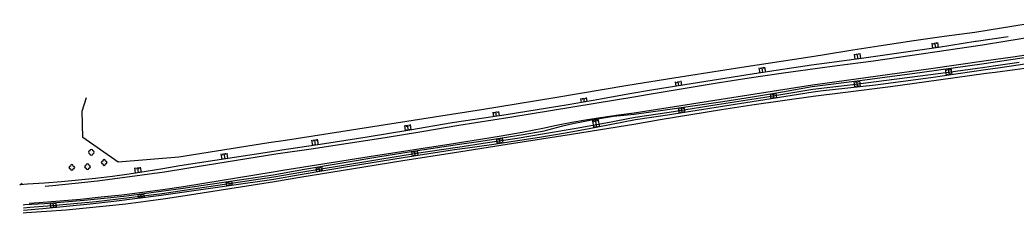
# Model space of a CAD drawing. Extents: x -544674 to -541478, y -1199076 to -1195527.
# Drawn here: x -543961.2 to -543615, y -1198351.7 to -1198284.5 of the extents above; entities that cross this region are included whole.
import ezdxf

# ---------------------------------------------------------------- set-up
doc = ezdxf.new("R2010")
doc.units = 0
for name, color, linetype in [('ROZHRANÍ_PLOCH', 7, 'Continuous'), ('VÝŠKOPIS', 7, 'Continuous'), ('ZELEŇ', 7, 'Continuous'), ('ZN_DOPLŇKOVÉ', 7, 'Continuous')]:
    doc.layers.add(name, color=color, linetype=linetype)

msp = doc.modelspace()

# ---------------------------------------------------------------- linework, layer by layer
at = {"layer": 'ROZHRANÍ_PLOCH'}
for points in [[(-543952.42, -1198342.4), (-543949.84, -1198342.15), (-543942.05, -1198341.35), (-543934.27, -1198340.46), (-543926.5, -1198339.5), (-543918.74, -1198338.45), (-543910.99, -1198337.33), (-543903.25, -1198336.13), (-543872.24, -1198331.13), (-543859.97, -1198329.36), (-543847.13, -1198327.43), (-543834.31, -1198325.42), (-543821.5, -1198323.33), (-543808.7, -1198321.16), (-543790.88, -1198318.32), (-543768.98, -1198314.75), (-543747.09, -1198311.11), (-543743.24, -1198310.44), (-543731.41, -1198308.45), (-543719.56, -1198306.54), (-543707.7, -1198304.71), (-543695.83, -1198302.96), (-543683.95, -1198301.28), (-543677.19, -1198300.41), (-543664.54, -1198298.72), (-543651.91, -1198296.95), (-543639.28, -1198295.1), (-543626.67, -1198293.17), (-543618.18, -1198291.81), (-543598.84, -1198288.64)], [(-543606.88, -1198296.09), (-543616.09, -1198297.44), (-543625.31, -1198298.71), (-543626.13, -1198298.82), (-543644.55, -1198301.52), (-543662.98, -1198304.15), (-543681.42, -1198306.7), (-543685.73, -1198307.28), (-543747.74, -1198316.91), (-543753.16, -1198317.63), (-543758.56, -1198318.43), (-543763.95, -1198319.31), (-543769.34, -1198320.26), (-543774.7, -1198321.3), (-543779.49, -1198322.29), (-543786.7, -1198323.66), (-543793.92, -1198324.96), (-543801.16, -1198326.17), (-543808.41, -1198327.3), (-543809.85, -1198327.52), (-543839.84, -1198332.19), (-543869.81, -1198336.94), (-543873.22, -1198337.48), (-543904.39, -1198342.57), (-543911.52, -1198343.6), (-543918.66, -1198344.56), (-543925.81, -1198345.44), (-543932.97, -1198346.23), (-543940.13, -1198346.95), (-543947.31, -1198347.59), (-543954.49, -1198348.14), (-543958.04, -1198348.39)]]:
    msp.add_lwpolyline(points, dxfattribs=at)
at = {"layer": 'VÝŠKOPIS'}
for points in [[(-543644.28, -1198292.65), (-543644.01, -1198294.4)], [(-543643.78, -1198292.58), (-543643.72, -1198292.98)], [(-543643.55, -1198294.1), (-543643.52, -1198294.33)], [(-543643.29, -1198292.5), (-543643.02, -1198294.25)], [(-543642.79, -1198292.43), (-543642.73, -1198292.84)], [(-543642.56, -1198293.95), (-543642.53, -1198294.18)], [(-543642.29, -1198292.36), (-543642.03, -1198294.1)], [(-543671.26, -1198296.43), (-543671, -1198298.29)], [(-543670.76, -1198296.37), (-543670.71, -1198296.72)], [(-543670.54, -1198298), (-543670.51, -1198298.22)], [(-543670.27, -1198296.3), (-543670.01, -1198298.16)], [(-543669.77, -1198296.23), (-543669.72, -1198296.59)], [(-543669.55, -1198297.87), (-543669.52, -1198298.09)], [(-543669.27, -1198296.17), (-543669.02, -1198298.02)], [(-543704.35, -1198301.24), (-543704.07, -1198303.03)], [(-543703.85, -1198301.16), (-543703.79, -1198301.54)], [(-543703.36, -1198301.08), (-543703.09, -1198302.88)], [(-543702.87, -1198301), (-543702.81, -1198301.39)], [(-543702.37, -1198300.92), (-543702.1, -1198302.73)], [(-543639.57, -1198301.6), (-543639.25, -1198303.9)], [(-543639.07, -1198301.53), (-543638.99, -1198302.13)], [(-543638.58, -1198301.46), (-543638.26, -1198303.76)], [(-543638.08, -1198301.4), (-543638, -1198301.99)], [(-543637.59, -1198301.33), (-543637.27, -1198303.62)], [(-543703.62, -1198302.68), (-543703.58, -1198302.96)], [(-543702.63, -1198302.53), (-543702.59, -1198302.81)], [(-543638.82, -1198303.36), (-543638.75, -1198303.83)], [(-543637.83, -1198303.22), (-543637.76, -1198303.69)], [(-543733.5, -1198306.1), (-543733.25, -1198307.62)], [(-543733, -1198306.01), (-543732.94, -1198306.38)], [(-543732.8, -1198307.31), (-543732.76, -1198307.54)], [(-543732.51, -1198305.93), (-543732.27, -1198307.46)], [(-543732.02, -1198305.84), (-543731.96, -1198306.22)], [(-543731.81, -1198307.16), (-543731.77, -1198307.38)], [(-543731.52, -1198305.76), (-543731.28, -1198307.3)], [(-543671.38, -1198305.83), (-543671.12, -1198308.04)], [(-543670.87, -1198305.76), (-543670.81, -1198306.28)], [(-543670.68, -1198307.48), (-543670.62, -1198307.98)], [(-543670.39, -1198305.7), (-543670.13, -1198307.92)], [(-543669.89, -1198305.63), (-543669.83, -1198306.17)], [(-543669.69, -1198307.37), (-543669.63, -1198307.86)], [(-543669.39, -1198305.57), (-543669.13, -1198307.81)], [(-543766.33, -1198311.87), (-543766.09, -1198313.24)], [(-543765.83, -1198311.79), (-543765.76, -1198312.19)], [(-543765.34, -1198311.71), (-543765.1, -1198313.07)], [(-543764.85, -1198311.62), (-543764.78, -1198312.02)], [(-543764.35, -1198311.54), (-543764.12, -1198312.9)], [(-543700.47, -1198310.22), (-543700.18, -1198312.02)], [(-543699.97, -1198310.14), (-543699.9, -1198310.62)], [(-543699.76, -1198311.5), (-543699.69, -1198311.94)], [(-543699.48, -1198310.06), (-543699.19, -1198311.86)], [(-543698.99, -1198309.97), (-543698.91, -1198310.47)], [(-543698.77, -1198311.35), (-543698.7, -1198311.78)], [(-543698.5, -1198309.89), (-543698.2, -1198311.7)], [(-543765.63, -1198312.94), (-543765.6, -1198313.15)], [(-543764.65, -1198312.76), (-543764.61, -1198312.98)], [(-543732.4, -1198315.18), (-543732.11, -1198317.04)], [(-543731.9, -1198315.11), (-543731.82, -1198315.59)], [(-543731.4, -1198315.04), (-543731.12, -1198316.89)], [(-543730.91, -1198314.97), (-543730.84, -1198315.44)], [(-543730.41, -1198314.9), (-543730.13, -1198316.73)], [(-543796.89, -1198316.63), (-543796.65, -1198318.22)], [(-543796.4, -1198316.56), (-543796.33, -1198317)], [(-543796.19, -1198317.9), (-543796.16, -1198318.14)], [(-543795.9, -1198316.49), (-543795.66, -1198318.07)], [(-543795.41, -1198316.42), (-543795.34, -1198316.85)], [(-543795.2, -1198317.75), (-543795.17, -1198317.99)], [(-543794.91, -1198316.35), (-543794.67, -1198317.92)], [(-543762.3, -1198319.22), (-543761.77, -1198322.13)], [(-543761.8, -1198319.13), (-543761.66, -1198319.92)], [(-543761.32, -1198319.04), (-543760.78, -1198321.94)], [(-543760.82, -1198318.96), (-543760.68, -1198319.74)], [(-543760.33, -1198318.88), (-543759.8, -1198321.76)], [(-543731.69, -1198316.49), (-543731.62, -1198316.96)], [(-543730.7, -1198316.34), (-543730.63, -1198316.81)], [(-543827.57, -1198321.27), (-543827.29, -1198323.08)], [(-543827.07, -1198321.19), (-543827, -1198321.67)], [(-543826.85, -1198322.68), (-543826.8, -1198323)], [(-543826.58, -1198321.11), (-543826.31, -1198322.92)], [(-543826.09, -1198321.03), (-543826.01, -1198321.52)], [(-543825.86, -1198322.53), (-543825.81, -1198322.84)], [(-543825.59, -1198320.95), (-543825.32, -1198322.76)], [(-543761.35, -1198321.61), (-543761.28, -1198322.03)], [(-543760.37, -1198321.43), (-543760.29, -1198321.85)], [(-543858.84, -1198326.19), (-543858.54, -1198328.08)], [(-543858.34, -1198326.11), (-543858.27, -1198326.58)], [(-543857.85, -1198326.04), (-543857.56, -1198327.93)], [(-543795.63, -1198325.89), (-543795.36, -1198327.68)], [(-543795.13, -1198325.82), (-543795.07, -1198326.22)], [(-543794.64, -1198325.74), (-543794.37, -1198327.54)], [(-543794.14, -1198325.66), (-543794.08, -1198326.08)], [(-543793.65, -1198325.58), (-543793.38, -1198327.39)], [(-543859.83, -1198326.34), (-543859.53, -1198328.24)], [(-543859.33, -1198326.26), (-543859.26, -1198326.73)], [(-543859.09, -1198327.84), (-543859.04, -1198328.16)], [(-543858.1, -1198327.69), (-543858.05, -1198328.01)], [(-543794.93, -1198327.19), (-543794.87, -1198327.61)], [(-543793.94, -1198327.05), (-543793.88, -1198327.47)], [(-543891.33, -1198331.14), (-543891.03, -1198333.05)], [(-543890.83, -1198331.07), (-543890.76, -1198331.51)], [(-543890.58, -1198332.71), (-543890.54, -1198332.98)], [(-543890.34, -1198330.99), (-543890.05, -1198332.9)], [(-543889.84, -1198330.91), (-543889.77, -1198331.36)], [(-543889.59, -1198332.56), (-543889.55, -1198332.83)], [(-543889.35, -1198330.84), (-543889.06, -1198332.75)], [(-543825.15, -1198330.29), (-543824.88, -1198332.04)], [(-543824.66, -1198330.21), (-543824.58, -1198330.69)], [(-543824.45, -1198331.56), (-543824.38, -1198331.96)], [(-543824.17, -1198330.14), (-543823.89, -1198331.88)], [(-543823.67, -1198330.06), (-543823.6, -1198330.54)], [(-543823.46, -1198331.4), (-543823.39, -1198331.8)], [(-543823.18, -1198329.98), (-543822.9, -1198331.72)], [(-543921.39, -1198336.03), (-543921.11, -1198337.85)], [(-543920.89, -1198335.95), (-543920.82, -1198336.44)], [(-543920.4, -1198335.87), (-543920.12, -1198337.71)], [(-543919.91, -1198335.8), (-543919.83, -1198336.29)], [(-543919.41, -1198335.72), (-543919.13, -1198337.56)], [(-543858.38, -1198335.78), (-543858.09, -1198337.47)], [(-543857.88, -1198335.7), (-543857.81, -1198336.16)], [(-543857.39, -1198335.61), (-543857.11, -1198337.3)], [(-543856.9, -1198335.53), (-543856.82, -1198335.99)], [(-543856.4, -1198335.44), (-543856.12, -1198337.14)], [(-543920.66, -1198337.52), (-543920.62, -1198337.78)], [(-543919.67, -1198337.37), (-543919.63, -1198337.63)], [(-543857.67, -1198336.98), (-543857.6, -1198337.39)], [(-543856.68, -1198336.81), (-543856.61, -1198337.22)], [(-543889.68, -1198340.84), (-543889.46, -1198342.36)], [(-543889.18, -1198340.76), (-543889.13, -1198341.14)], [(-543889.01, -1198341.96), (-543888.97, -1198342.29)], [(-543888.69, -1198340.69), (-543888.47, -1198342.22)], [(-543888.19, -1198340.62), (-543888.14, -1198341)], [(-543888.02, -1198341.82), (-543887.97, -1198342.15)], [(-543887.7, -1198340.54), (-543887.48, -1198342.08)], [(-543920.24, -1198345.19), (-543920.05, -1198346.64)], [(-543919.74, -1198345.13), (-543919.7, -1198345.48)], [(-543919.6, -1198346.22), (-543919.56, -1198346.58)], [(-543919.25, -1198345.07), (-543919.06, -1198346.52)], [(-543918.75, -1198345.01), (-543918.71, -1198345.35)], [(-543918.61, -1198346.1), (-543918.56, -1198346.45)], [(-543918.25, -1198344.94), (-543918.07, -1198346.39)], [(-543950.73, -1198348.2), (-543950.56, -1198349.96)], [(-543950.23, -1198348.16), (-543950.18, -1198348.64)], [(-543950.1, -1198349.53), (-543950.06, -1198349.91)], [(-543949.73, -1198348.12), (-543949.56, -1198349.87)], [(-543949.23, -1198348.09), (-543949.19, -1198348.54)], [(-543949.1, -1198349.43), (-543949.07, -1198349.82)], [(-543948.73, -1198348.05), (-543948.57, -1198349.78)]]:
    msp.add_lwpolyline(points, dxfattribs=at)
at = {"layer": 'ZELEŇ'}
for points in [[(-543602.19, -1198284.53), (-543629.28, -1198288.93), (-543639.91, -1198290.34), (-543650.52, -1198291.82), (-543661.13, -1198293.38), (-543671.72, -1198295.02), (-543682.3, -1198296.75), (-543686.61, -1198297.47), (-543710.27, -1198301.1), (-543733.91, -1198304.81), (-543749.86, -1198307.36), (-543775.31, -1198311.61), (-543800.77, -1198315.78), (-543811.26, -1198317.47), (-543868.89, -1198326.42), (-543874.7, -1198327.32), (-543906.02, -1198332.24), (-543927.08, -1198334), (-543939.3, -1198325.46), (-543939.57, -1198316.23), (-543938.09, -1198311.57)], [(-543608.5, -1198300.95), (-543615.39, -1198301.93), (-543622.29, -1198302.84), (-543625.35, -1198303.21), (-543641.95, -1198305.53), (-543658.57, -1198307.77), (-543675.19, -1198309.93), (-543685.44, -1198311.22), (-543696.11, -1198312.67), (-543706.77, -1198314.2), (-543717.41, -1198315.81), (-543728.04, -1198317.49), (-543738.66, -1198319.26), (-543747.15, -1198320.73), (-543769.51, -1198324.36), (-543791.88, -1198327.91), (-543810.11, -1198330.74), (-543828.07, -1198333.54), (-543846.02, -1198336.41), (-543863.95, -1198339.37), (-543872.78, -1198340.85), (-543903.77, -1198345.76), (-543910.64, -1198346.77), (-543917.51, -1198347.71), (-543924.4, -1198348.56), (-543931.3, -1198349.34), (-543938.2, -1198350.03), (-543945.12, -1198350.65), (-543952.03, -1198351.19), (-543958.96, -1198351.64), (-543960.1, -1198351.71)]]:
    msp.add_lwpolyline(points, dxfattribs=at)
for centre in [(-543936.4, -1198330.55), (-543943.18, -1198335.84), (-543937.73, -1198335.58), (-543931.94, -1198334.13)]:
    msp.add_circle(centre, 0.0005, dxfattribs=at)
for centre, start, end in [((-543936.4, -1198330.05), 0, 179.99999), ((-543936.9, -1198330.55), 89.99999, 269.99999), ((-543936.4, -1198331.05), 179.99999, 359.99999), ((-543935.9, -1198330.55), 270, 89.99999), ((-543931.94, -1198333.63), 0, 179.99999), ((-543943.68, -1198335.84), 89.99999, 269.99999), ((-543943.18, -1198335.34), 0, 179.99999), ((-543943.18, -1198336.34), 179.99999, 359.99999), ((-543942.68, -1198335.84), 270, 89.99999), ((-543938.23, -1198335.58), 89.99999, 269.99999), ((-543937.73, -1198335.08), 0, 179.99999), ((-543937.73, -1198336.08), 179.99999, 359.99999), ((-543937.23, -1198335.58), 270, 89.99999), ((-543932.44, -1198334.13), 89.99999, 269.99999), ((-543931.94, -1198334.63), 179.99999, 359.99999), ((-543931.44, -1198334.13), 270, 89.99999)]:
    msp.add_arc(centre, 0.5, start, end, dxfattribs=at)
at = {"layer": 'ZN_DOPLŇKOVÉ'}
for points in [[(-543617.74, -1198290.42), (-543628.84, -1198292.06), (-543629.03, -1198292.09), (-543641.95, -1198294.09), (-543654.89, -1198296.01), (-543667.84, -1198297.85), (-543680.79, -1198299.62), (-543686.13, -1198300.32), (-543704.44, -1198303.09), (-543722.75, -1198305.94), (-543741.04, -1198308.87), (-543749.21, -1198310.21), (-543759.95, -1198312.16), (-543770.71, -1198314.03), (-543781.47, -1198315.83), (-543792.26, -1198317.54), (-543803.05, -1198319.18), (-543810.92, -1198320.32), (-543825.72, -1198322.82), (-543840.54, -1198325.25), (-543855.37, -1198327.59), (-543870.21, -1198329.86), (-543874.44, -1198330.49), (-543905.65, -1198335.31), (-543911.49, -1198336.34), (-543917.34, -1198337.28), (-543923.2, -1198338.15), (-543929.08, -1198338.94), (-543934.96, -1198339.66), (-543940.86, -1198340.29), (-543946.76, -1198340.84), (-543952.67, -1198341.31), (-543958.58, -1198341.7), (-543961.22, -1198341.85), (-543960.48, -1198341.35)], [(-543960.04, -1198348.8), (-543959.56, -1198348.77), (-543952.65, -1198348.33), (-543945.74, -1198347.81), (-543938.84, -1198347.21), (-543931.94, -1198346.53), (-543925.06, -1198345.77), (-543918.18, -1198344.94), (-543911.31, -1198344.02), (-543904.46, -1198343.02), (-543873.25, -1198338.41), (-543862.34, -1198336.47), (-543849.25, -1198334.22), (-543836.16, -1198332.05), (-543823.05, -1198329.96), (-543809.93, -1198327.95), (-543808.38, -1198327.74), (-543801.01, -1198326.7), (-543793.65, -1198325.58), (-543786.3, -1198324.39), (-543778.96, -1198323.11), (-543776, -1198322.28), (-543772.52, -1198321.38), (-543769.01, -1198320.56), (-543765.49, -1198319.82), (-543761.96, -1198319.16), (-543758.41, -1198318.57), (-543754.84, -1198318.06), (-543751.27, -1198317.64), (-543747.69, -1198317.29), (-543737.76, -1198315.94), (-543727.35, -1198314.45), (-543716.95, -1198312.88), (-543706.56, -1198311.23), (-543696.18, -1198309.5), (-543685.82, -1198307.69), (-543669.26, -1198305.55), (-543647.63, -1198302.69), (-543626, -1198299.74), (-543619.11, -1198298.69), (-543607.46, -1198296.86)], [(-543960, -1198349.85), (-543957.8, -1198349.69), (-543950.11, -1198349.09), (-543942.43, -1198348.4), (-543934.76, -1198347.64), (-543927.1, -1198346.79), (-543919.45, -1198345.87), (-543911.8, -1198344.86), (-543904.17, -1198343.78), (-543872.92, -1198339.15), (-543863.57, -1198337.51), (-543850.19, -1198335.24), (-543836.79, -1198333.04), (-543823.38, -1198330.92), (-543809.95, -1198328.88), (-543809.05, -1198328.75), (-543798.73, -1198327.21), (-543788.43, -1198325.6), (-543778.14, -1198323.9), (-543767.87, -1198322.13), (-543757.61, -1198320.27), (-543747.36, -1198318.34), (-543735.59, -1198316.57), (-543718.91, -1198313.99), (-543702.24, -1198311.34), (-543685.58, -1198308.6), (-543671.73, -1198306.94), (-543656.43, -1198305.02), (-543641.14, -1198303.03), (-543625.86, -1198300.96), (-543622.83, -1198300.52), (-543613.93, -1198299.19)], [(-543611.91, -1198299.91), (-543620.49, -1198301.16), (-543625.54, -1198301.85), (-543635.09, -1198303.3), (-543644.65, -1198304.67), (-543654.23, -1198305.96), (-543663.81, -1198307.17), (-543673.41, -1198308.3)], [(-543673.41, -1198308.3), (-543683.01, -1198309.35), (-543685.49, -1198309.61), (-543702.34, -1198312.37), (-543719.21, -1198315.04), (-543736.09, -1198317.64), (-543747.28, -1198319.32), (-543755.58, -1198320.96), (-543763.9, -1198322.52), (-543772.23, -1198324), (-543780.57, -1198325.4), (-543788.93, -1198326.72), (-543797.3, -1198327.97), (-543805.68, -1198329.13), (-543810.17, -1198329.72), (-543828.04, -1198332.54), (-543845.91, -1198335.44), (-543863.76, -1198338.42), (-543872.95, -1198339.99), (-543903.99, -1198344.45), (-543912.18, -1198345.61), (-543920.37, -1198346.68), (-543928.58, -1198347.68), (-543936.8, -1198348.6), (-543945.02, -1198349.44), (-543953.25, -1198350.2), (-543959.98, -1198350.76)]]:
    msp.add_lwpolyline(points, dxfattribs=at)

doc.saveas('drawing.dxf')
